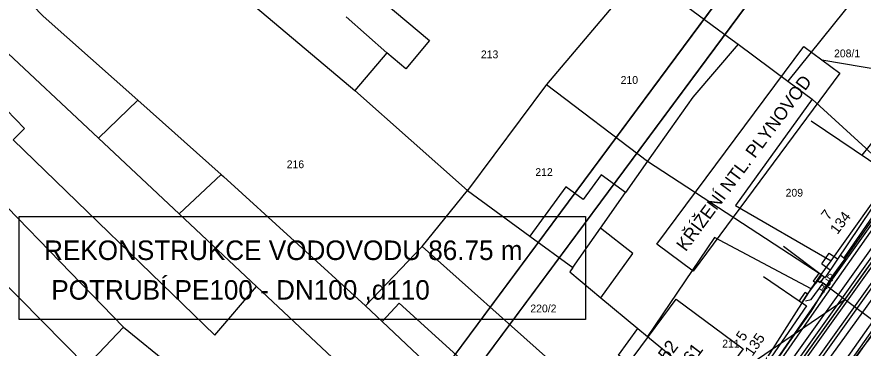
# Model space of a CAD drawing. Extents: x -601580 to 4, y -1204314 to 4.
# Drawn here: x -600441.7 to -600360.4, y -1203746.6 to -1203714.8 of the extents above; entities that cross this region are included whole.
import ezdxf

# ---------------------------------------------------------------- set-up
doc = ezdxf.new("R2010")
doc.units = 0
for name, color, linetype in [('00-EON NN', 7, 'Continuous'), ('00-EON VN', 7, 'Continuous'), ('00-INNOGY-NTL', 7, 'Continuous'), ('00-KN-HRANICE PARCEL', 7, 'Continuous'), ('00-KN-PARC. CISLA', 7, 'Continuous'), ('00-KN-VNITRNI KRESBA', 7, 'Continuous'), ('00-POLOHOPIS', 7, 'Continuous'), ('00-RAZÍTKO', 7, 'Continuous'), ('00-SITE KOM. KABEL', 7, 'Continuous'), ('00-VODOVOD STAVAJICI', 7, 'Continuous'), ('11-REKONSTRUKCE  VYKOP', 7, 'Continuous'), ('11-REKONSTRUKCE KANALIZACE', 7, 'Continuous'), ('11-REKONSTRUKCE KANALIZACE OSA', 7, 'Continuous'), ('11-REKONSTRUKCE KANALIZACE POPIS', 7, 'Continuous'), ('11-REKONSTRUKCE VODOVOD', 7, 'Continuous'), ('11-REKONSTRUKCE VODOVOD POPIS', 7, 'Continuous'), ('11-VAK-KANAL PUVODNI', 7, 'Continuous')]:
    doc.layers.add(name, color=color, linetype=linetype)

msp = doc.modelspace()

# ---------------------------------------------------------------- linework, layer by layer
for points in [[(-600365.317, -1203705.234), (-600367.324, -1203703.744), (-600429.936, -1203788.096), (-600427.929, -1203789.586)], [(-600366.807, -1203707.241), (-600426.439, -1203787.579)]]:
    msp.add_lwpolyline(points)
at = {"layer": '00-EON NN'}
msp.add_lwpolyline([(-600368.596, -1203747.604), (-600365.393, -1203743.13), (-600364.409, -1203741.504), (-600363.365, -1203739.833), (-600362.171, -1203738.261), (-600362.154, -1203737.878), (-600358.34, -1203732.37)], dxfattribs=at)
at = {"layer": '00-EON VN'}
for points in [[(-600352.702, -1203647.788), (-600344.954, -1203653.759), (-600330.827, -1203664.425), (-600321.645, -1203670.963), (-600317.713, -1203673.458), (-600315.791, -1203674.896), (-600315.293, -1203675.777), (-600315.944, -1203682.246), (-600316.226, -1203683.581), (-600322.501, -1203693.042), (-600331.079, -1203704.985), (-600348.911, -1203730.288), (-600354.208, -1203737.743), (-600361.516, -1203748.136), (-600365.138, -1203753.003), (-600368.824, -1203758.254), (-600375.091, -1203769.039), (-600381.398, -1203780.278), (-600382.49, -1203782.6), (-600383.25, -1203783.59)], [(-600337.327, -1203713.329), (-600344.497, -1203723.269), (-600345.047, -1203724.049), (-600345.487, -1203724.709), (-600351.367, -1203733.129), (-600357.517, -1203741.909), (-600357.997, -1203742.909), (-600358.977, -1203744.679), (-600366.777, -1203754.899), (-600370.767, -1203760.329), (-600373.807, -1203765.959), (-600375.887, -1203769.949), (-600376.667, -1203771.279), (-600377.557, -1203772.739), (-600383.047, -1203782.909), (-600383.307, -1203783.299)]]:
    msp.add_lwpolyline(points, dxfattribs=at)
at = {"layer": '00-INNOGY-NTL'}
msp.add_line((-600364.55, -1203740.18), (-600364.23, -1203740.42), dxfattribs=at)
for points in [[(-600321.69, -1203692.03), (-600330.58, -1203705.33), (-600337.06, -1203714.26), (-600337.47, -1203714.88), (-600341.61, -1203721.03), (-600343.93, -1203724.48), (-600344.29, -1203725.01), (-600352.8, -1203737.19), (-600355.42, -1203740.94), (-600356.36, -1203742.04), (-600356.56, -1203742.28), (-600357.37, -1203743.06), (-600358.82, -1203744.14), (-600359.04, -1203744.31), (-600359.16, -1203744.4), (-600365.08, -1203752.77), (-600365.18, -1203752.95), (-600368.57, -1203759.1), (-600375.05, -1203770.85), (-600375.18, -1203771.08)], [(-600365.94, -1203742.11), (-600365.4, -1203741.98), (-600364.23, -1203740.42)], [(-600364.23, -1203740.42), (-600363.75, -1203740.78), (-600359.35, -1203744.08), (-600359.04, -1203744.31)]]:
    msp.add_lwpolyline(points, dxfattribs=at)
at = {"layer": '00-KN-HRANICE PARCEL'}
for p, q in [((-600381.74, -1203710.56), (-600390.84, -1203721.33)), ((-600390.84, -1203721.33), (-600398.42, -1203731.52)), ((-600390.84, -1203721.33), (-600381.13, -1203728.69)), ((-600409.24, -1203721.92), (-600398.42, -1203731.52)), ((-600381.13, -1203728.69), (-600364.42, -1203739.59)), ((-600402.78, -1203736.89), (-600398.42, -1203731.52)), ((-600398.42, -1203731.52), (-600392.43, -1203735.9)), ((-600408.22, -1203742.58), (-600402.78, -1203736.89)), ((-600390.65, -1203747.71), (-600402.78, -1203736.89)), ((-600365.4, -1203740.97), (-600364.42, -1203739.59)), ((-600372.74, -1203752.47), (-600365.4, -1203740.97)), ((-600408.22, -1203742.58), (-600406.61, -1203744.11))]:
    msp.add_line(p, q, dxfattribs=at)
for points in [[(-600425.82, -1203708.55), (-600425.25, -1203709.08), (-600424.88, -1203708.7), (-600409.24, -1203721.92)], [(-600381.74, -1203710.56), (-600373.68, -1203716.53), (-600372.42, -1203717.46)], [(-600440.01, -1203713.48), (-600440.23, -1203713.72), (-600439.19, -1203714.76), (-600430.1, -1203722.84), (-600422.09, -1203729.96), (-600421.86, -1203730.16), (-600408.22, -1203742.58)], [(-600406.44, -1203713.44), (-600402.06, -1203717.09), (-600404.34, -1203719.81), (-600406.17, -1203718.28), (-600409.24, -1203721.92)], [(-600459.42, -1203714.97), (-600452.35, -1203723.33), (-600449.14, -1203727.13), (-600448.79, -1203726.83), (-600431.48, -1203744.63), (-600426.82, -1203748.42), (-600419.28, -1203756.23), (-600409.09, -1203765.55), (-600409.58, -1203766.13)], [(-600372.42, -1203717.46), (-600376.77, -1203722.54), (-600381.13, -1203728.69)], [(-600372.42, -1203717.46), (-600367.63, -1203721.01), (-600365.29, -1203722.74), (-600360.15, -1203727.46), (-600357.54, -1203729.93)], [(-600381.13, -1203728.69), (-600383.25, -1203731.71), (-600385.56, -1203730.02), (-600387.29, -1203732.38), (-600388.96, -1203731.16), (-600392.43, -1203735.9)], [(-600364.42, -1203739.59), (-600363.48, -1203738.27), (-600357.54, -1203729.93)], [(-600392.43, -1203735.9), (-600388.31, -1203738.91), (-600388.6, -1203739.31), (-600385.6, -1203741.81), (-600382.04, -1203744.78)], [(-600390.65, -1203747.71), (-600393.9, -1203752.39), (-600404.99, -1203742.33), (-600406.61, -1203744.11)], [(-600406.61, -1203744.11), (-600400.88, -1203749.52), (-600395.47, -1203754.64), (-600394.87, -1203755.2)], [(-600384.78, -1203752.61), (-600382.93, -1203749.88), (-600382.95, -1203748.06), (-600383.9, -1203747.34), (-600382.04, -1203744.78)], [(-600382.04, -1203744.78), (-600381.11, -1203745.55), (-600372.74, -1203752.47)]]:
    msp.add_lwpolyline(points, dxfattribs=at)
at = {"layer": '00-KN-VNITRNI KRESBA'}
for p, q in [((-600359.72, -1203711.15), (-600367.63, -1203721.01)), ((-600410.07, -1203714.82), (-600406.17, -1203718.28)), ((-600433.89, -1203726.48), (-600444.36, -1203716.67)), ((-600446.96, -1203719.45), (-600440.98, -1203725.56)), ((-600430.1, -1203722.84), (-600433.89, -1203726.48)), ((-600365.29, -1203722.74), (-600372.65, -1203732.94)), ((-600440.98, -1203725.56), (-600442.07, -1203726.63)), ((-600426.13, -1203733.75), (-600433.89, -1203726.48)), ((-600442.07, -1203726.63), (-600422.71, -1203745.4)), ((-600435.02, -1203748.39), (-600453.06, -1203730.17)), ((-600422.09, -1203729.96), (-600426.13, -1203733.75)), ((-600385.65, -1203735.13), (-600383.25, -1203731.71)), ((-600372.65, -1203732.94), (-600363.48, -1203738.27)), ((-600418.7, -1203740.72), (-600426.13, -1203733.75)), ((-600388.31, -1203738.91), (-600385.65, -1203735.13)), ((-600382.52, -1203737.55), (-600385.65, -1203735.13)), ((-600374.68, -1203736.02), (-600381.11, -1203745.55)), ((-600365.4, -1203740.97), (-600374.68, -1203736.02)), ((-600385.6, -1203741.81), (-600382.52, -1203737.55)), ((-600422.71, -1203745.4), (-600418.7, -1203740.72)), ((-600404.64, -1203753.89), (-600418.7, -1203740.72)), ((-600431.48, -1203744.63), (-600435.02, -1203748.39))]:
    msp.add_line(p, q, dxfattribs=at)
at = {"layer": '00-POLOHOPIS'}
for p, q in [((-600351.989, -1203717.396), (-600360.513, -1203728.109)), ((-600365.409, -1203724.808), (-600357.507, -1203730.136)), ((-600357.507, -1203730.136), (-600364.06, -1203739.857)), ((-600356.906, -1203731.478), (-600365.13, -1203743.186)), ((-600368.051, -1203736.845), (-600364.06, -1203739.857)), ((-600364.361, -1203738.57), (-600363.659, -1203737.525)), ((-600363.659, -1203737.525), (-600362.871, -1203738.091)), ((-600364.361, -1203738.57), (-600363.573, -1203739.136)), ((-600364.619, -1203739.435), (-600365.192, -1203740.233)), ((-600369.968, -1203739.761), (-600365.848, -1203742.594)), ((-600364.949, -1203740.409), (-600365.192, -1203740.233)), ((-600364.379, -1203739.616), (-600364.949, -1203740.409)), ((-600364.77, -1203740.159), (-600364.53, -1203740.34)), ((-600364.135, -1203739.791), (-600364.53, -1203740.34)), ((-600365.734, -1203741.486), (-600364.949, -1203740.409)), ((-600366.531, -1203742.124), (-600365.981, -1203741.317)), ((-600366.285, -1203742.294), (-600365.734, -1203741.486)), ((-600365.734, -1203741.486), (-600365.981, -1203741.317)), ((-600365.848, -1203742.594), (-600372.679, -1203752.527)), ((-600358.444, -1203742.571), (-600370.848, -1203760.18)), ((-600365.13, -1203743.186), (-600373.533, -1203755.213))]:
    msp.add_line(p, q, dxfattribs=at)
at = {"layer": '00-RAZÍTKO'}
for points in [[(-600492.548, -1203872.448), (-600304.712, -1203619.391), (-600185.471, -1203707.9), (-600373.307, -1203960.957)], [(-600489.051, -1203871.931), (-600304.195, -1203622.889), (-600188.969, -1203708.417), (-600373.825, -1203957.46)]]:
    msp.add_lwpolyline(points, close=True, dxfattribs=at)
at = {"layer": '00-SITE KOM. KABEL'}
for points in [[(-600448.32, -1203764.77), (-600445.41, -1203766.9), (-600434.97, -1203774.92), (-600422.32, -1203783.12), (-600413.93, -1203789.04), (-600405.18, -1203794.93), (-600400.25, -1203797.98), (-600398.96, -1203798.36), (-600397.12, -1203797.36), (-600388.96, -1203781.95), (-600378.33, -1203762.13), (-600375.93, -1203758.23), (-600373.1, -1203754.01), (-600370.24, -1203749.96), (-600363.35, -1203740.04), (-600357.38, -1203731.69), (-600349.33, -1203720.15), (-600345.8, -1203715.19), (-600340.07, -1203706.96), (-600329.02, -1203689.27)], [(-600362.14, -1203738.07), (-600358.19, -1203732.44), (-600357.54, -1203731.91), (-600356.89, -1203730.92), (-600356.8, -1203730.18), (-600354.93, -1203727.69), (-600353.8, -1203726.24), (-600352.59, -1203724.49)], [(-600362.59, -1203737.71), (-600362.14, -1203738.07)], [(-600371.33, -1203751.67), (-600367.69, -1203746.37), (-600365.25, -1203742.89), (-600363.56, -1203740.1), (-600363.39, -1203739.78), (-600362.14, -1203738.07)], [(-600362.14, -1203738.07), (-600363.39, -1203739.78)], [(-600365.25, -1203742.89), (-600363.56, -1203740.1)]]:
    msp.add_lwpolyline(points, dxfattribs=at)
at = {"layer": '00-VODOVOD STAVAJICI'}
msp.add_lwpolyline([(-600330.382, -1203700.926), (-600340.064, -1203714.494), (-600360.044, -1203742.638), (-600371.815, -1203758.94), (-600385.686, -1203786.009), (-600395.742, -1203804.116)], dxfattribs=at)
at = {"layer": '11-REKONSTRUKCE  VYKOP'}
for points in [[(-600436.811, -1203861.357), (-600431.759, -1203853.436), (-600411.329, -1203829.396), (-600388.728, -1203788.996), (-600371.322, -1203753.479), (-600337.185, -1203705.715)], [(-600426.231, -1203850.359), (-600409.497, -1203830.669), (-600386.761, -1203790.027), (-600369.409, -1203754.621), (-600336.076, -1203707.982)]]:
    msp.add_lwpolyline(points, dxfattribs=at)
at = {"layer": '11-REKONSTRUKCE KANALIZACE'}
for points in [[(-600370.48, -1203753.16), (-600337.874, -1203707.539)], [(-600370.024, -1203753.486), (-600337.418, -1203707.865)]]:
    msp.add_lwpolyline(points, dxfattribs=at)
at = {"layer": '11-REKONSTRUKCE KANALIZACE OSA'}
msp.add_lwpolyline([(-600436.153, -1203861.776), (-600431.13, -1203853.9), (-600410.685, -1203829.843), (-600388.037, -1203789.358), (-600370.65, -1203753.88), (-600337.248, -1203707.145)], dxfattribs=at)
at = {"layer": '11-REKONSTRUKCE KANALIZACE POPIS'}
for p, q in [((-600364.375, -1203718.961), (-600347.738, -1203721.822)), ((-600400.465, -1203768.03), (-600362.147, -1203741.983))]:
    msp.add_line(p, q, dxfattribs=at)
for points in [[(-600380.227, -1203736.681), (-600366.115, -1203717.669), (-600362.634, -1203720.253), (-600376.746, -1203739.264)], [(-600383.789, -1203749.265), (-600378.362, -1203741.954), (-600371.924, -1203746.733), (-600377.35, -1203754.044)], [(-600383.789, -1203749.265), (-600378.362, -1203741.954), (-600371.924, -1203746.733), (-600377.35, -1203754.044)]]:
    msp.add_lwpolyline(points, close=True, dxfattribs=at)
at = {"layer": '11-REKONSTRUKCE VODOVOD'}
msp.add_lwpolyline([(-600425.926, -1203849.568), (-600409.728, -1203830.508), (-600387.009, -1203789.897), (-600369.651, -1203754.477), (-600336.304, -1203707.82)], dxfattribs=at)
at = {"layer": '11-REKONSTRUKCE VODOVOD POPIS'}
msp.add_lwpolyline([(-600441.503, -1203733.999), (-600387.076, -1203733.999), (-600387.076, -1203743.915), (-600441.503, -1203743.915)], close=True, dxfattribs=at)
msp.add_lwpolyline([(-600441.503, -1203733.999), (-600387.076, -1203733.999), (-600387.076, -1203743.915), (-600441.503, -1203743.915)], close=True, dxfattribs=at)
at = {"layer": '11-VAK-KANAL PUVODNI'}
msp.add_line((-600370.65, -1203753.88), (-600337.248, -1203707.145), dxfattribs=at)
msp.add_lwpolyline([(-600436.153, -1203861.776), (-600431.13, -1203853.9), (-600410.685, -1203829.843), (-600388.037, -1203789.358), (-600370.65, -1203753.88), (-600337.248, -1203707.145)], dxfattribs=at)

# ---------------------------------------------------------------- texts
at = {"layer": '00-KN-PARC. CISLA'}
for s, p in [('213', (-600397.134, -1203718.81)), ('208/1', (-600363.197, -1203718.717)), ('210', (-600383.704, -1203721.27)), ('216', (-600415.794, -1203729.37)), ('212', (-600391.904, -1203730.12)), ('209', (-600367.85, -1203732.103)), ('220/2', (-600392.38, -1203743.22)), ('211', (-600373.942, -1203746.6))]:
    msp.add_text(s, height=0.75, dxfattribs=at).set_placement(p)
at = {"layer": '00-POLOHOPIS'}
for s, height, rotation, p in [('7', 1, 52.95218, (-600363.725, -1203734.432)), ('134', 1, 52.95218, (-600362.873, -1203735.796)), ('HUP', 0.7, 54.29182, (-600364.169, -1203741.401)), ('5', 1, 55.4834, (-600371.872, -1203746.06)), ('135', 1, 55.4834, (-600371.046, -1203747.506))]:
    msp.add_text(s, height=height, rotation=rotation, dxfattribs=at).set_placement(p)
at = {"layer": '11-REKONSTRUKCE KANALIZACE POPIS'}
for s, rotation, p in [('KŘÍŽENÍ NTL. PLYNOVOD', 53.41468, (-600377.444, -1203737.446)), ('Š152', 53.06054, (-600380.446, -1203749.62)), ('242.61', 53.06054, (-600378.777, -1203750.875))]:
    msp.add_text(s, height=1.25, rotation=rotation, dxfattribs=at).set_placement(p)
at = {"layer": '11-REKONSTRUKCE VODOVOD POPIS'}
for s, p in [('REKONSTRUKCE VODOVODU 86.75 m', (-600439.11, -1203738.19)), (' POTRUBÍ PE100 - DN100 ,d110', (-600439.11, -1203741.998))]:
    msp.add_text(s, height=1.875, dxfattribs=at).set_placement(p)

doc.saveas('drawing.dxf')
